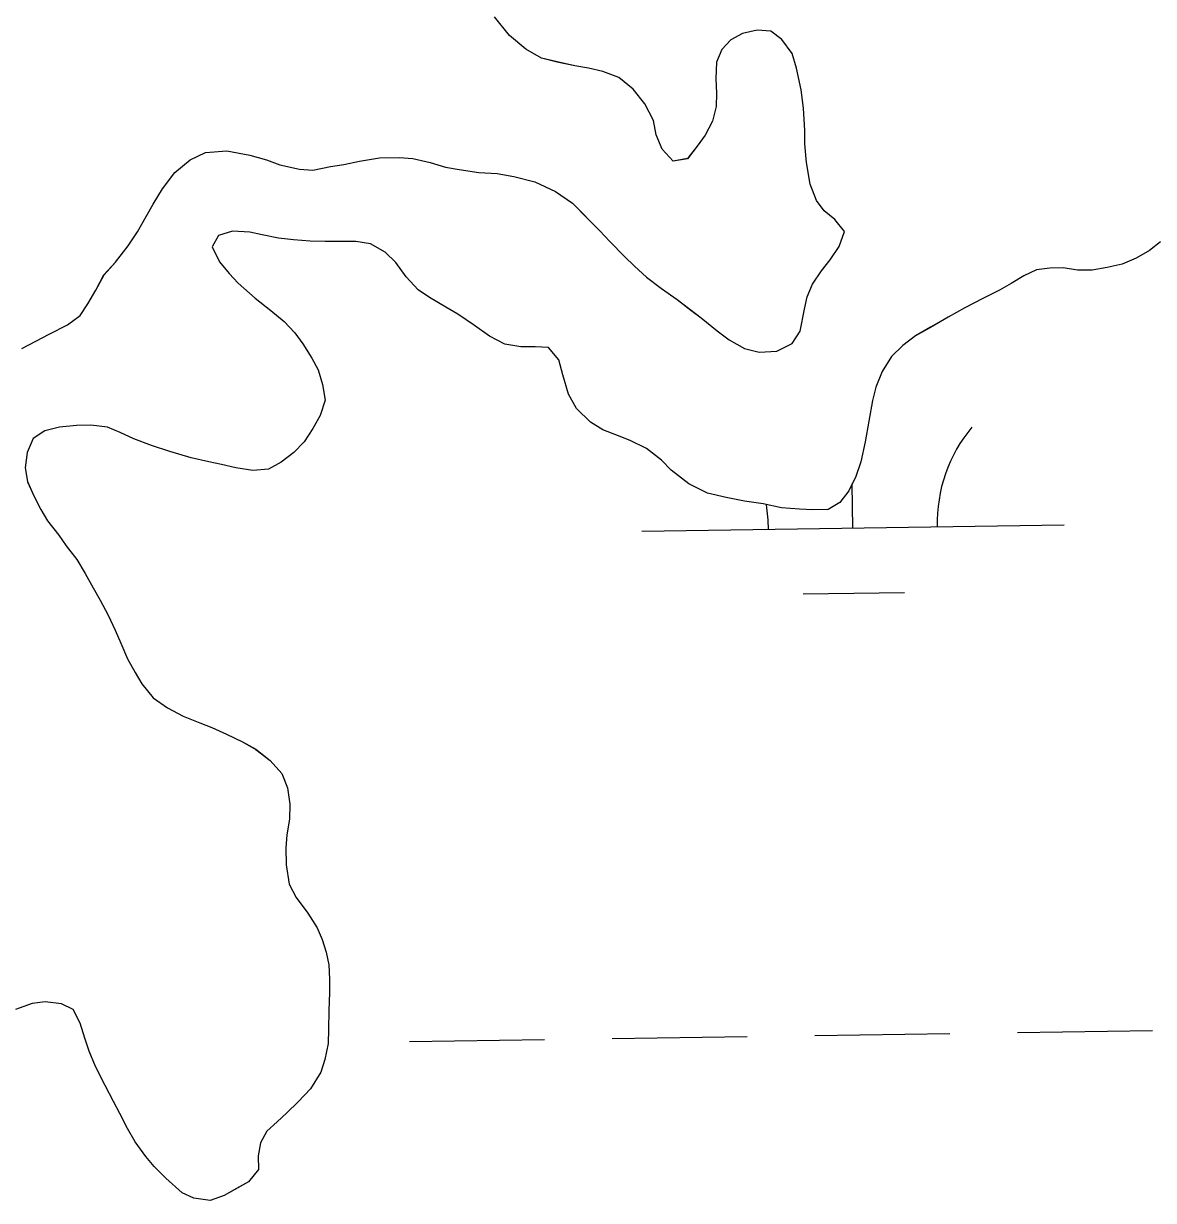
# Model space of a CAD drawing. Extents: x 3807117 to 3845308, y 337856 to 363736.
# Drawn here: x 3823486.9 to 3823754.5, y 345553.3 to 345832.1 of the extents above; entities that cross this region are included whole.
import ezdxf

# ---------------------------------------------------------------- set-up
doc = ezdxf.new("R2010")
doc.units = 0
doc.layers.add('V-TOPO-SHOR', color=7, linetype='Continuous')
doc.layers.add('V-WETL-SWMP', color=7, linetype='Continuous')

msp = doc.modelspace()

# ---------------------------------------------------------------- linework, layer by layer
at = {"layer": 'V-TOPO-SHOR'}
for points in [[(3823586.83, 345798.09), (3823590.07, 345797.46), (3823594.74, 345796.81), (3823599.1, 345796.57), (3823603.06, 345795.83), (3823608.02, 345794.57), (3823612.88, 345792.29), (3823616.92, 345789.52), (3823620.55, 345785.83), (3823623.37, 345782.97), (3823625.78, 345780.41), (3823629.21, 345776.93), (3823631.63, 345774.57), (3823634.45, 345772.01), (3823637.98, 345769.34), (3823641.72, 345766.67), (3823644.95, 345764.21), (3823647.37, 345762.36), (3823651.21, 345759.28), (3823654.04, 345757.12), (3823657.68, 345755.06), (3823661.12, 345754.22), (3823665.29, 345754.49), (3823668.96, 345756.29), (3823670.81, 345759.22), (3823671.87, 345764.39), (3823672.5, 345767.33), (3823673.75, 345770.37), (3823675.9, 345773.5), (3823677.96, 345776.13), (3823680.11, 345779.26), (3823681.36, 345782.8), (3823679.05, 345785.66), (3823676.53, 345787.72), (3823674.72, 345790.17), (3823673.23, 345794.04), (3823672.35, 345799.13), (3823671.98, 345803.6), (3823671.91, 345806.75), (3823671.65, 345812.03), (3823671.07, 345816.4), (3823670, 345821.49), (3823668.91, 345824.95), (3823666.5, 345828.32), (3823663.87, 345830.27), (3823660.62, 345830.5), (3823657.16, 345829.72), (3823654.41, 345828.22), (3823652.26, 345825.9), (3823651.01, 345822.96), (3823650.88, 345819), (3823651.06, 345815.55), (3823650.93, 345812.4), (3823650.09, 345808.95), (3823648.33, 345805.62), (3823646.48, 345802.99), (3823644.12, 345800.07), (3823640.77, 345799.48), (3823638.15, 345802.35), (3823636.76, 345805.71), (3823636.07, 345809.07), (3823634.07, 345813.04), (3823631.26, 345816.52), (3823627.93, 345819.29), (3823624.08, 345820.74), (3823620.73, 345821.48), (3823617.49, 345822.02), (3823613.33, 345822.97), (3823609.58, 345823.91), (3823605.84, 345825.97), (3823602.01, 345829.25), (3823598.49, 345833.65)], [(3823486.54, 345755.13), (3823489.8, 345756.83), (3823492.96, 345758.53), (3823497.35, 345760.73), (3823500.31, 345762.94), (3823502.16, 345765.67), (3823504.02, 345768.9), (3823505.98, 345772.54), (3823508.74, 345775.57), (3823511.72, 345779.4), (3823513.88, 345782.74), (3823515.94, 345786.38), (3823517.59, 345789.31), (3823519.85, 345792.95), (3823522.73, 345796.78), (3823526.41, 345799.8), (3823529.98, 345801.5), (3823535.06, 345801.96), (3823540.53, 345800.9), (3823544.48, 345799.76), (3823547.62, 345798.61), (3823552.29, 345797.56), (3823555.43, 345797.33), (3823559.61, 345798.21), (3823562.76, 345798.69), (3823566.52, 345799.47), (3823571.2, 345800.25), (3823575.87, 345800.31), (3823579.12, 345800.08), (3823583.18, 345799.14), (3823586.83, 345798.09)], [(3823756.19, 345780.39), (3823753.54, 345778.28), (3823750.37, 345776.48), (3823747.11, 345775.08), (3823743.55, 345774.3), (3823739.99, 345773.62), (3823736.54, 345773.65), (3823733.09, 345774.18), (3823729.94, 345774.1), (3823726.79, 345773.72), (3823723.83, 345772.33), (3823720.77, 345770.52), (3823718.01, 345768.92), (3823714.24, 345767.02), (3823709.85, 345764.72), (3823705.88, 345762.52), (3823701.69, 345760.12), (3823698.12, 345758.11), (3823695.16, 345755.8), (3823692.49, 345753.18), (3823690.23, 345749.64), (3823688.78, 345745.9), (3823687.94, 345742.76), (3823687.09, 345737.89), (3823686.24, 345733.02), (3823685.18, 345728.25), (3823684.04, 345724.81), (3823682.38, 345721.37), (3823680.23, 345718.65), (3823677.47, 345716.94), (3823673.82, 345716.87), (3823670.67, 345717), (3823666.41, 345717.34), (3823662.05, 345718.28), (3823657.69, 345718.93), (3823653.32, 345719.78), (3823648.86, 345720.83), (3823644.51, 345723), (3823640.27, 345726.28), (3823637.96, 345728.64), (3823634.43, 345731.41), (3823630.58, 345733.27), (3823627.54, 345734.51), (3823624.1, 345735.86), (3823621.17, 345737.61), (3823617.85, 345740.89), (3823615.94, 345744.25), (3823614.66, 345748.83), (3823613.67, 345752.4), (3823611.26, 345755.36), (3823608.11, 345755.49), (3823604.66, 345755.52), (3823600.91, 345756.16), (3823597.26, 345758.01), (3823593.73, 345760.58), (3823589.79, 345763.26), (3823586.96, 345764.9), (3823583.02, 345767.17), (3823580.39, 345769.02), (3823577.57, 345772.09), (3823575.06, 345775.46), (3823572.54, 345777.92), (3823569.1, 345779.88), (3823565.65, 345780.41), (3823562.2, 345780.44), (3823558.34, 345780.47), (3823554.79, 345780.5), (3823550.83, 345780.84), (3823547.28, 345781.27), (3823543.43, 345782.02), (3823540.48, 345782.65), (3823536.42, 345782.88), (3823533.06, 345781.9), (3823531.62, 345779.16)], [(3823531.62, 345779.16), (3823533.32, 345775.6), (3823535.63, 345772.84), (3823537.75, 345770.58), (3823541.78, 345767), (3823545.51, 345764.12), (3823548.64, 345761.46), (3823551.16, 345758.79), (3823553.07, 345756.24), (3823555.17, 345752.77), (3823556.67, 345750.02), (3823557.76, 345746.55), (3823558.34, 345742.89), (3823557.2, 345739.24), (3823555.44, 345736.11), (3823553.39, 345732.98), (3823550.93, 345730.46), (3823547.96, 345728.15), (3823544.9, 345726.55), (3823541.25, 345726.17), (3823537.19, 345726.81), (3823533.84, 345727.65), (3823530.8, 345728.29), (3823526.64, 345729.23), (3823521.58, 345730.7), (3823517.22, 345732.15), (3823513.07, 345733.71), (3823509.83, 345735.16), (3823506.8, 345736.5), (3823502.84, 345736.94), (3823499.49, 345736.87), (3823495.42, 345736.5), (3823491.96, 345735.61), (3823489.2, 345733.8), (3823487.75, 345730.46), (3823487.32, 345726.81), (3823487.9, 345723.55), (3823489.4, 345720.19), (3823491, 345716.93), (3823492.6, 345714.27), (3823495.31, 345710.9), (3823497.02, 345708.35), (3823499.53, 345705.08), (3823501.54, 345701.81), (3823503.44, 345698.44), (3823505.04, 345695.48), (3823506.94, 345691.91), (3823508.64, 345688.35), (3823509.94, 345685.29), (3823511.53, 345681.62), (3823513.33, 345678.35), (3823514.94, 345675.7), (3823517.65, 345672.33), (3823520.98, 345669.97), (3823524.73, 345668.01), (3823528.68, 345666.45), (3823531.51, 345665.31), (3823534.95, 345663.76), (3823538.79, 345661.9), (3823541.93, 345660.14), (3823545.36, 345657.48), (3823548.08, 345654.41), (3823549.47, 345651.04), (3823549.95, 345647.18), (3823549.92, 345643.63), (3823549.28, 345639.87), (3823549.05, 345636.83), (3823549.12, 345632.77), (3823549.8, 345628.19), (3823551.5, 345625.03), (3823554.21, 345621.35), (3823556.42, 345617.88), (3823557.61, 345615.12), (3823558.6, 345612.07), (3823559.19, 345609.12), (3823559.36, 345605.67), (3823559.34, 345602.52), (3823559.2, 345598.25), (3823559.17, 345593.89), (3823559.04, 345590.43), (3823558.29, 345586.68), (3823557.36, 345583.64), (3823554.89, 345579.7), (3823551.92, 345576.68), (3823549.25, 345574.06), (3823547, 345571.94), (3823544.55, 345569.73), (3823543, 345566.9), (3823542.47, 345563.86), (3823542.55, 345560.6), (3823540.19, 345557.68), (3823537.33, 345556.08), (3823534.47, 345554.47), (3823531.11, 345553.28), (3823527.26, 345553.82), (3823524.52, 345555.06), (3823520.59, 345558.55), (3823517.87, 345561.31), (3823515.86, 345563.66), (3823513.35, 345567.14), (3823511.54, 345570.3)], [(3823511.54, 345570.3), (3823509.74, 345573.87), (3823508.24, 345576.73), (3823506.24, 345580.5), (3823503.94, 345584.99), (3823502.45, 345588.66), (3823501.46, 345591.71), (3823500.37, 345595.28), (3823498.67, 345598.54), (3823495.94, 345599.88), (3823492.08, 345600.32), (3823488.93, 345599.94), (3823485.06, 345598.55)]]:
    msp.add_lwpolyline(points, dxfattribs=at)
at = {"layer": 'V-WETL-SWMP'}
for p, q in [((3823602.01, 345829.25), (3823598.49, 345833.65)), ((3823660.62, 345830.5), (3823657.16, 345829.72)), ((3823663.87, 345830.27), (3823660.62, 345830.5)), ((3823666.5, 345828.32), (3823663.87, 345830.27)), ((3823605.84, 345825.97), (3823602.01, 345829.25)), ((3823654.41, 345828.22), (3823652.26, 345825.9)), ((3823657.16, 345829.72), (3823654.41, 345828.22)), ((3823668.91, 345824.95), (3823666.5, 345828.32)), ((3823609.58, 345823.91), (3823605.84, 345825.97)), ((3823652.26, 345825.9), (3823651.01, 345822.96)), ((3823669.99, 345821.49), (3823668.91, 345824.95)), ((3823613.33, 345822.96), (3823609.58, 345823.91)), ((3823617.49, 345822.02), (3823613.33, 345822.96)), ((3823620.73, 345821.48), (3823617.49, 345822.02)), ((3823651.01, 345822.96), (3823650.88, 345819)), ((3823624.08, 345820.74), (3823620.73, 345821.48)), ((3823627.93, 345819.29), (3823624.08, 345820.74)), ((3823631.26, 345816.52), (3823627.93, 345819.29)), ((3823650.88, 345819), (3823651.06, 345815.55)), ((3823671.07, 345816.4), (3823669.99, 345821.49)), ((3823634.07, 345813.04), (3823631.26, 345816.52)), ((3823671.64, 345812.03), (3823671.07, 345816.4)), ((3823651.06, 345815.55), (3823650.93, 345812.4)), ((3823636.07, 345809.07), (3823634.07, 345813.04)), ((3823650.93, 345812.4), (3823650.09, 345808.95)), ((3823671.91, 345806.75), (3823671.64, 345812.03)), ((3823636.76, 345805.71), (3823636.07, 345809.07)), ((3823650.09, 345808.95), (3823648.33, 345805.62)), ((3823638.15, 345802.35), (3823636.76, 345805.71)), ((3823648.33, 345805.62), (3823646.48, 345802.99)), ((3823671.98, 345803.6), (3823671.91, 345806.75)), ((3823640.77, 345799.48), (3823638.15, 345802.35)), ((3823646.48, 345802.99), (3823644.12, 345800.06)), ((3823672.35, 345799.12), (3823671.98, 345803.6)), ((3823522.73, 345796.78), (3823526.41, 345799.8)), ((3823526.41, 345799.8), (3823529.98, 345801.5)), ((3823529.98, 345801.5), (3823535.06, 345801.96)), ((3823535.06, 345801.96), (3823540.53, 345800.9)), ((3823540.53, 345800.9), (3823544.48, 345799.75)), ((3823544.48, 345799.75), (3823547.62, 345798.61)), ((3823562.76, 345798.69), (3823566.52, 345799.47)), ((3823566.52, 345799.47), (3823571.2, 345800.25)), ((3823571.2, 345800.25), (3823575.87, 345800.31)), ((3823575.87, 345800.31), (3823579.12, 345800.08)), ((3823579.12, 345800.08), (3823583.18, 345799.14)), ((3823644.12, 345800.06), (3823640.77, 345799.48)), ((3823519.85, 345792.95), (3823522.73, 345796.78)), ((3823547.62, 345798.61), (3823552.29, 345797.56)), ((3823552.29, 345797.56), (3823555.44, 345797.33)), ((3823555.44, 345797.33), (3823559.61, 345798.21)), ((3823559.61, 345798.21), (3823562.76, 345798.69)), ((3823583.18, 345799.14), (3823586.83, 345798.09)), ((3823586.83, 345798.09), (3823590.07, 345797.46)), ((3823590.07, 345797.46), (3823594.74, 345796.81)), ((3823594.74, 345796.81), (3823599.1, 345796.57)), ((3823673.23, 345794.04), (3823672.35, 345799.12)), ((3823599.1, 345796.57), (3823603.06, 345795.83)), ((3823603.06, 345795.83), (3823608.02, 345794.57)), ((3823608.02, 345794.57), (3823612.88, 345792.29)), ((3823674.72, 345790.17), (3823673.23, 345794.04)), ((3823517.59, 345789.31), (3823519.85, 345792.95)), ((3823612.88, 345792.29), (3823616.92, 345789.52)), ((3823515.94, 345786.38), (3823517.59, 345789.31)), ((3823616.92, 345789.52), (3823623.37, 345782.97)), ((3823676.53, 345787.72), (3823674.72, 345790.17)), ((3823513.88, 345782.74), (3823515.94, 345786.38)), ((3823679.05, 345785.66), (3823676.53, 345787.72)), ((3823681.36, 345782.8), (3823679.05, 345785.66)), ((3823511.72, 345779.4), (3823513.88, 345782.74)), ((3823536.42, 345782.88), (3823533.06, 345781.9)), ((3823540.48, 345782.65), (3823536.42, 345782.88)), ((3823623.37, 345782.97), (3823625.78, 345780.41)), ((3823680.11, 345779.26), (3823681.36, 345782.8)), ((3823533.06, 345781.9), (3823531.62, 345779.16)), ((3823543.42, 345782.01), (3823540.48, 345782.65)), ((3823547.28, 345781.27), (3823543.42, 345782.01)), ((3823550.83, 345780.84), (3823547.28, 345781.27)), ((3823554.79, 345780.5), (3823550.83, 345780.84)), ((3823565.65, 345780.41), (3823554.79, 345780.5)), ((3823569.1, 345779.88), (3823565.65, 345780.41)), ((3823625.78, 345780.41), (3823629.21, 345776.93)), ((3823756.19, 345780.39), (3823753.54, 345778.28)), ((3823508.74, 345775.57), (3823511.72, 345779.4)), ((3823531.62, 345779.16), (3823533.32, 345775.6)), ((3823572.54, 345777.92), (3823569.1, 345779.88)), ((3823575.06, 345775.46), (3823572.54, 345777.92)), ((3823677.96, 345776.13), (3823680.11, 345779.26)), ((3823753.54, 345778.28), (3823750.37, 345776.48)), ((3823505.97, 345772.54), (3823508.74, 345775.57)), ((3823533.32, 345775.6), (3823535.63, 345772.84)), ((3823577.57, 345772.09), (3823575.06, 345775.46)), ((3823629.21, 345776.93), (3823631.63, 345774.57)), ((3823631.63, 345774.57), (3823634.45, 345772.01)), ((3823675.9, 345773.5), (3823677.96, 345776.13)), ((3823747.11, 345775.08), (3823743.55, 345774.3)), ((3823750.37, 345776.48), (3823747.11, 345775.08)), ((3823504.01, 345768.9), (3823505.97, 345772.54)), ((3823535.63, 345772.84), (3823537.75, 345770.58)), ((3823580.39, 345769.02), (3823577.57, 345772.09)), ((3823634.45, 345772.01), (3823637.98, 345769.34)), ((3823673.75, 345770.37), (3823675.9, 345773.5)), ((3823723.83, 345772.33), (3823720.77, 345770.52)), ((3823726.79, 345773.72), (3823723.83, 345772.33)), ((3823729.94, 345774.1), (3823726.79, 345773.72)), ((3823733.09, 345774.18), (3823729.94, 345774.1)), ((3823736.54, 345773.65), (3823733.09, 345774.18)), ((3823739.99, 345773.62), (3823736.54, 345773.65)), ((3823743.55, 345774.3), (3823739.99, 345773.62)), ((3823502.16, 345765.67), (3823504.01, 345768.9)), ((3823537.75, 345770.58), (3823541.78, 345767)), ((3823583.02, 345767.17), (3823580.39, 345769.02)), ((3823637.98, 345769.34), (3823641.72, 345766.67)), ((3823672.5, 345767.33), (3823673.75, 345770.37)), ((3823718.01, 345768.92), (3823714.24, 345767.02)), ((3823720.77, 345770.52), (3823718.01, 345768.92)), ((3823541.78, 345767), (3823545.51, 345764.12)), ((3823586.96, 345764.9), (3823583.02, 345767.17)), ((3823641.72, 345766.67), (3823647.37, 345762.36)), ((3823671.87, 345764.39), (3823672.5, 345767.33)), ((3823714.24, 345767.02), (3823709.85, 345764.72)), ((3823500.31, 345762.94), (3823502.16, 345765.67)), ((3823545.51, 345764.12), (3823548.64, 345761.46)), ((3823589.79, 345763.26), (3823586.96, 345764.9)), ((3823593.73, 345760.58), (3823589.79, 345763.26)), ((3823670.81, 345759.22), (3823671.87, 345764.39)), ((3823709.85, 345764.72), (3823705.87, 345762.52)), ((3823492.96, 345758.53), (3823497.35, 345760.73)), ((3823497.35, 345760.73), (3823500.31, 345762.94)), ((3823548.64, 345761.46), (3823551.16, 345758.79)), ((3823597.26, 345758.02), (3823593.73, 345760.58)), ((3823647.37, 345762.36), (3823651.21, 345759.28)), ((3823705.87, 345762.52), (3823701.69, 345760.11)), ((3823489.8, 345756.83), (3823492.96, 345758.53)), ((3823551.16, 345758.79), (3823553.07, 345756.24)), ((3823600.91, 345756.16), (3823597.26, 345758.02)), ((3823651.21, 345759.28), (3823654.04, 345757.12)), ((3823668.96, 345756.29), (3823670.81, 345759.22)), ((3823698.12, 345758.11), (3823695.16, 345755.8)), ((3823701.69, 345760.11), (3823698.12, 345758.11)), ((3823486.54, 345755.13), (3823489.8, 345756.83)), ((3823553.07, 345756.24), (3823555.17, 345752.77)), ((3823604.66, 345755.52), (3823600.91, 345756.16)), ((3823608.11, 345755.49), (3823604.66, 345755.52)), ((3823611.26, 345755.36), (3823608.11, 345755.49)), ((3823613.67, 345752.4), (3823611.26, 345755.36)), ((3823654.04, 345757.12), (3823657.68, 345755.06)), ((3823657.68, 345755.06), (3823661.12, 345754.22)), ((3823665.29, 345754.49), (3823668.96, 345756.29)), ((3823695.16, 345755.8), (3823692.49, 345753.18)), ((3823555.17, 345752.77), (3823556.67, 345750.02)), ((3823614.66, 345748.83), (3823613.67, 345752.4)), ((3823661.12, 345754.22), (3823665.29, 345754.49)), ((3823692.49, 345753.18), (3823690.23, 345749.64)), ((3823556.67, 345750.02), (3823557.76, 345746.55)), ((3823690.23, 345749.64), (3823688.78, 345745.9)), ((3823557.76, 345746.55), (3823558.34, 345742.89)), ((3823615.94, 345744.25), (3823614.66, 345748.83)), ((3823617.84, 345740.89), (3823615.94, 345744.25)), ((3823688.78, 345745.9), (3823687.94, 345742.76)), ((3823558.34, 345742.89), (3823557.2, 345739.24)), ((3823621.17, 345737.61), (3823617.84, 345740.89)), ((3823687.94, 345742.76), (3823686.24, 345733.02)), ((3823557.2, 345739.24), (3823555.44, 345736.11)), ((3823491.96, 345735.61), (3823489.2, 345733.8)), ((3823495.42, 345736.5), (3823491.96, 345735.61)), ((3823499.49, 345736.87), (3823495.42, 345736.5)), ((3823502.84, 345736.94), (3823499.49, 345736.87)), ((3823506.8, 345736.5), (3823502.84, 345736.94)), ((3823509.83, 345735.16), (3823506.8, 345736.5)), ((3823555.44, 345736.11), (3823553.39, 345732.98)), ((3823624.1, 345735.86), (3823621.17, 345737.61)), ((3823627.54, 345734.51), (3823624.1, 345735.86)), ((3823489.2, 345733.8), (3823487.75, 345730.46)), ((3823513.07, 345733.71), (3823509.83, 345735.16)), ((3823517.22, 345732.15), (3823513.07, 345733.71)), ((3823553.39, 345732.98), (3823550.93, 345730.46)), ((3823630.58, 345733.27), (3823627.54, 345734.51)), ((3823634.43, 345731.41), (3823630.58, 345733.27)), ((3823686.24, 345733.02), (3823685.18, 345728.25)), ((3823487.75, 345730.46), (3823487.32, 345726.81)), ((3823521.58, 345730.7), (3823517.22, 345732.15)), ((3823526.64, 345729.23), (3823521.58, 345730.7)), ((3823550.93, 345730.46), (3823547.96, 345728.15)), ((3823637.96, 345728.64), (3823634.43, 345731.41)), ((3823530.8, 345728.29), (3823526.64, 345729.23)), ((3823533.84, 345727.65), (3823530.8, 345728.29)), ((3823537.19, 345726.81), (3823533.84, 345727.65)), ((3823547.96, 345728.15), (3823544.9, 345726.55)), ((3823640.27, 345726.28), (3823637.96, 345728.64)), ((3823685.18, 345728.25), (3823684.04, 345724.81)), ((3823487.32, 345726.81), (3823487.9, 345723.56)), ((3823541.25, 345726.17), (3823537.19, 345726.81)), ((3823544.9, 345726.55), (3823541.25, 345726.17)), ((3823644.51, 345723), (3823640.27, 345726.28)), ((3823684.04, 345724.81), (3823682.38, 345721.37)), ((3823487.9, 345723.56), (3823489.4, 345720.19)), ((3823648.86, 345720.83), (3823644.51, 345723)), ((3823682.38, 345721.37), (3823680.23, 345718.65)), ((3823683.32, 345712.57), (3823683.17, 345723)), ((3823489.4, 345720.19), (3823491, 345716.93)), ((3823653.32, 345719.78), (3823648.86, 345720.83)), ((3823657.68, 345718.93), (3823653.32, 345719.78)), ((3823662.05, 345718.28), (3823657.68, 345718.93)), ((3823680.23, 345718.65), (3823677.47, 345716.94)), ((3823491, 345716.93), (3823492.6, 345714.27)), ((3823666.41, 345717.34), (3823662.05, 345718.28)), ((3823670.67, 345717), (3823666.41, 345717.34)), ((3823673.82, 345716.87), (3823670.67, 345717)), ((3823677.47, 345716.94), (3823673.82, 345716.87)), ((3823492.6, 345714.27), (3823495.31, 345710.9)), ((3823633.33, 345711.82), (3823733.32, 345713.32)), ((3823495.31, 345710.9), (3823497.02, 345708.35)), ((3823497.02, 345708.35), (3823499.53, 345705.08)), ((3823499.53, 345705.08), (3823501.54, 345701.81)), ((3823501.54, 345701.81), (3823503.44, 345698.44)), ((3823503.44, 345698.44), (3823505.04, 345695.49)), ((3823671.56, 345696.96), (3823695.55, 345697.32)), ((3823505.04, 345695.49), (3823506.94, 345691.92)), ((3823506.94, 345691.92), (3823508.64, 345688.35)), ((3823508.64, 345688.35), (3823509.94, 345685.29)), ((3823509.94, 345685.29), (3823511.53, 345681.62)), ((3823511.53, 345681.62), (3823513.33, 345678.35)), ((3823513.33, 345678.35), (3823514.94, 345675.7)), ((3823514.94, 345675.7), (3823517.65, 345672.33)), ((3823517.65, 345672.33), (3823520.98, 345669.96)), ((3823520.98, 345669.96), (3823524.73, 345668)), ((3823524.73, 345668), (3823528.68, 345666.45)), ((3823528.68, 345666.45), (3823531.51, 345665.31)), ((3823531.51, 345665.31), (3823534.95, 345663.76)), ((3823534.95, 345663.76), (3823538.8, 345661.9)), ((3823538.8, 345661.9), (3823541.93, 345660.15)), ((3823541.93, 345660.15), (3823545.36, 345657.48)), ((3823545.36, 345657.48), (3823548.08, 345654.41)), ((3823548.08, 345654.41), (3823549.47, 345651.05)), ((3823549.47, 345651.05), (3823549.95, 345647.18)), ((3823549.95, 345647.18), (3823549.92, 345643.63)), ((3823549.92, 345643.63), (3823549.28, 345639.87)), ((3823549.28, 345639.87), (3823549.05, 345636.83)), ((3823549.05, 345636.83), (3823549.12, 345632.77)), ((3823549.12, 345632.77), (3823549.8, 345628.19)), ((3823549.8, 345628.19), (3823551.5, 345625.03)), ((3823551.5, 345625.03), (3823554.21, 345621.35)), ((3823554.21, 345621.35), (3823556.42, 345617.88)), ((3823556.42, 345617.88), (3823557.61, 345615.13)), ((3823557.61, 345615.13), (3823558.6, 345612.07)), ((3823558.6, 345612.07), (3823559.19, 345609.12)), ((3823559.19, 345609.12), (3823559.36, 345605.67)), ((3823559.36, 345605.67), (3823559.34, 345602.52)), ((3823559.34, 345602.52), (3823559.2, 345598.25)), ((3823488.93, 345599.94), (3823485.06, 345598.55)), ((3823492.08, 345600.32), (3823488.93, 345599.94)), ((3823495.94, 345599.88), (3823492.08, 345600.32)), ((3823498.67, 345598.54), (3823495.94, 345599.88)), ((3823500.37, 345595.28), (3823498.67, 345598.54)), ((3823559.2, 345598.25), (3823559.17, 345593.89)), ((3823501.46, 345591.71), (3823500.37, 345595.28)), ((3823559.17, 345593.89), (3823559.04, 345590.43)), ((3823722.28, 345593.07), (3823754.27, 345593.55)), ((3823502.45, 345588.66), (3823501.46, 345591.71)), ((3823559.04, 345590.43), (3823558.3, 345586.68)), ((3823578.29, 345590.91), (3823610.29, 345591.39)), ((3823626.29, 345591.63), (3823658.28, 345592.11)), ((3823674.28, 345592.35), (3823706.28, 345592.83)), ((3823503.94, 345584.99), (3823502.45, 345588.66)), ((3823506.24, 345580.5), (3823503.94, 345584.99)), ((3823558.3, 345586.68), (3823557.36, 345583.64)), ((3823557.36, 345583.64), (3823554.89, 345579.7)), ((3823508.24, 345576.73), (3823506.24, 345580.5)), ((3823554.89, 345579.7), (3823551.92, 345576.68)), ((3823509.74, 345573.87), (3823508.24, 345576.73)), ((3823551.92, 345576.68), (3823549.26, 345574.06)), ((3823511.54, 345570.3), (3823509.74, 345573.87)), ((3823549.26, 345574.06), (3823547, 345571.94)), ((3823547, 345571.94), (3823544.55, 345569.73)), ((3823513.35, 345567.14), (3823511.54, 345570.3)), ((3823544.55, 345569.73), (3823543, 345566.9)), ((3823515.86, 345563.66), (3823513.35, 345567.14)), ((3823543, 345566.9), (3823542.47, 345563.86)), ((3823517.87, 345561.31), (3823515.86, 345563.66)), ((3823542.47, 345563.86), (3823542.55, 345560.6)), ((3823520.59, 345558.55), (3823517.87, 345561.31)), ((3823542.55, 345560.6), (3823540.19, 345557.68)), ((3823524.52, 345555.06), (3823520.59, 345558.55)), ((3823540.19, 345557.68), (3823534.47, 345554.47)), ((3823527.26, 345553.82), (3823524.52, 345555.06)), ((3823534.47, 345554.47), (3823531.11, 345553.28)), ((3823531.11, 345553.28), (3823527.26, 345553.82))]:
    msp.add_line(p, q, dxfattribs=at)
for centre, start, end in [((3823738.55, 345713.87), 140.0865, 181.6302), ((3823628.08, 345712.22), 0.0865, 9.6313)]:
    msp.add_arc(centre, 35.25, start, end, dxfattribs=at)

doc.saveas('drawing.dxf')
